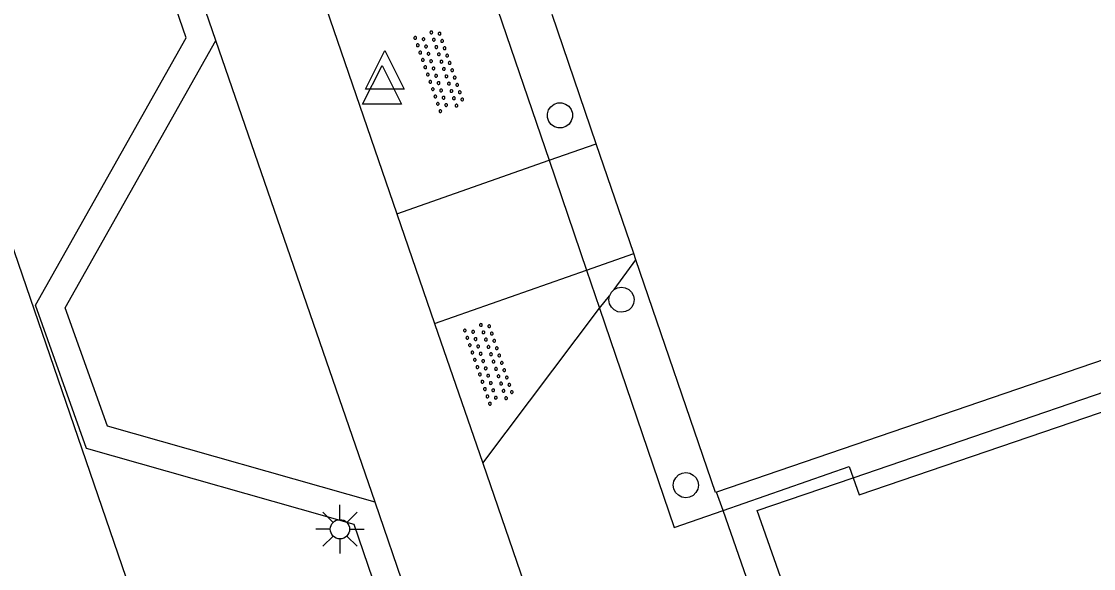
# Model space of a CAD drawing. Extents: x 132994 to 136000, y 393499 to 395512.
# Drawn here: x 134346.94 to 134374.65, y 394877.42 to 394891.56 of the extents above; entities that cross this region are included whole.
import ezdxf

# ---------------------------------------------------------------- set-up
doc = ezdxf.new("R2010")
doc.units = 0
for name, color, linetype in [('bs-afsc-ballenvanger', 7, 'Continuous'), ('gg-afsc-hekwerk', 7, 'Continuous'), ('gg-bbg-onder overbouw', 7, 'Continuous'), ('gg-bbg-pand overbouw', 7, 'Continuous'), ('gg-bbg-pilaar onder overbouw', 7, 'Continuous'), ('gg-knt-verharding', 7, 'Continuous'), ('gg-knt-verharding nz', 7, 'Continuous'), ('gt-grn-groengrens', 7, 'Continuous'), ('gt-symb-lichtmast', 7, 'Continuous'), ('gt-symb-overige verharding', 7, 'Continuous'), ('gt-symb-waterafsluiter', 7, 'Continuous')]:
    doc.layers.add(name, color=color, linetype=linetype)

# ---------------------------------------------------------------- blocks, each defined once
blk = doc.blocks.new('gt0-WAFSL')
at = {"layer": 'gt-symb-waterafsluiter'}
for p, q in [((-0.5, -0.333), (0, 0.667)), ((0, 0.667), (0.5, -0.333)), ((0.5, -0.333), (-0.5, -0.333))]:
    blk.add_line(p, q, dxfattribs=at)
blk = doc.blocks.new('gt0-OVH')
at = {"layer": 'gt-symb-overige verharding'}
for points in [[(-0.972, 0.298), (-0.967, 0.308), (-0.965, 0.319), (-0.966, 0.33), (-0.971, 0.34), (-0.978, 0.348), (-0.988, 0.353), (-0.999, 0.355), (-1.01, 0.354), (-1.02, 0.349), (-1.028, 0.342), (-1.033, 0.332), (-1.035, 0.321), (-1.034, 0.31), (-1.029, 0.3), (-1.022, 0.292), (-1.012, 0.287), (-1.001, 0.285), (-0.99, 0.286), (-0.98, 0.291)], [(-0.772, 0.298), (-0.767, 0.308), (-0.765, 0.319), (-0.766, 0.33), (-0.771, 0.34), (-0.778, 0.348), (-0.788, 0.353), (-0.799, 0.355), (-0.81, 0.354), (-0.82, 0.349), (-0.828, 0.342), (-0.833, 0.332), (-0.835, 0.321), (-0.834, 0.31), (-0.829, 0.3), (-0.822, 0.292), (-0.812, 0.287), (-0.801, 0.285), (-0.79, 0.286), (-0.78, 0.291)], [(-0.572, 0.298), (-0.567, 0.308), (-0.565, 0.319), (-0.566, 0.33), (-0.571, 0.34), (-0.578, 0.348), (-0.588, 0.353), (-0.599, 0.355), (-0.61, 0.354), (-0.62, 0.349), (-0.628, 0.342), (-0.633, 0.332), (-0.635, 0.321), (-0.634, 0.31), (-0.629, 0.3), (-0.622, 0.292), (-0.612, 0.287), (-0.601, 0.285), (-0.59, 0.286), (-0.58, 0.291)], [(-0.372, 0.298), (-0.367, 0.308), (-0.365, 0.319), (-0.366, 0.33), (-0.371, 0.34), (-0.378, 0.348), (-0.388, 0.353), (-0.399, 0.355), (-0.41, 0.354), (-0.42, 0.349), (-0.428, 0.342), (-0.433, 0.332), (-0.435, 0.321), (-0.434, 0.31), (-0.429, 0.3), (-0.422, 0.292), (-0.412, 0.287), (-0.401, 0.285), (-0.39, 0.286), (-0.38, 0.291)], [(-0.172, 0.298), (-0.167, 0.308), (-0.165, 0.319), (-0.166, 0.33), (-0.171, 0.34), (-0.178, 0.348), (-0.188, 0.353), (-0.199, 0.355), (-0.21, 0.354), (-0.22, 0.349), (-0.228, 0.342), (-0.233, 0.332), (-0.235, 0.321), (-0.234, 0.31), (-0.229, 0.3), (-0.222, 0.292), (-0.212, 0.287), (-0.201, 0.285), (-0.19, 0.286), (-0.18, 0.291)], [(0.028, 0.298), (0.033, 0.308), (0.035, 0.319), (0.034, 0.33), (0.029, 0.34), (0.022, 0.348), (0.012, 0.353), (0.001, 0.355), (-0.01, 0.354), (-0.02, 0.349), (-0.028, 0.342), (-0.033, 0.332), (-0.035, 0.321), (-0.034, 0.31), (-0.029, 0.3), (-0.022, 0.292), (-0.012, 0.287), (-0.001, 0.285), (0.01, 0.286), (0.02, 0.291)], [(0.228, 0.298), (0.233, 0.308), (0.235, 0.319), (0.234, 0.33), (0.229, 0.34), (0.222, 0.348), (0.212, 0.353), (0.201, 0.355), (0.19, 0.354), (0.18, 0.349), (0.172, 0.342), (0.167, 0.332), (0.165, 0.321), (0.166, 0.31), (0.171, 0.3), (0.178, 0.292), (0.188, 0.287), (0.199, 0.285), (0.21, 0.286), (0.22, 0.291)], [(0.428, 0.298), (0.433, 0.308), (0.435, 0.319), (0.434, 0.33), (0.429, 0.34), (0.422, 0.348), (0.412, 0.353), (0.401, 0.355), (0.39, 0.354), (0.38, 0.349), (0.372, 0.342), (0.367, 0.332), (0.365, 0.321), (0.366, 0.31), (0.371, 0.3), (0.378, 0.292), (0.388, 0.287), (0.399, 0.285), (0.41, 0.286), (0.42, 0.291)], [(0.628, 0.298), (0.633, 0.308), (0.635, 0.319), (0.634, 0.33), (0.629, 0.34), (0.622, 0.348), (0.612, 0.353), (0.601, 0.355), (0.59, 0.354), (0.58, 0.349), (0.572, 0.342), (0.567, 0.332), (0.565, 0.321), (0.566, 0.31), (0.571, 0.3), (0.578, 0.292), (0.588, 0.287), (0.599, 0.285), (0.61, 0.286), (0.62, 0.291)], [(0.828, 0.298), (0.833, 0.308), (0.835, 0.319), (0.834, 0.33), (0.829, 0.34), (0.822, 0.348), (0.812, 0.353), (0.801, 0.355), (0.79, 0.354), (0.78, 0.349), (0.772, 0.342), (0.767, 0.332), (0.765, 0.321), (0.766, 0.31), (0.771, 0.3), (0.778, 0.292), (0.788, 0.287), (0.799, 0.285), (0.81, 0.286), (0.82, 0.291)], [(1.028, 0.298), (1.033, 0.308), (1.035, 0.319), (1.034, 0.33), (1.029, 0.34), (1.022, 0.348), (1.012, 0.353), (1.001, 0.355), (0.99, 0.354), (0.98, 0.349), (0.972, 0.342), (0.967, 0.332), (0.965, 0.321), (0.966, 0.31), (0.971, 0.3), (0.978, 0.292), (0.988, 0.287), (0.999, 0.285), (1.01, 0.286), (1.02, 0.291)], [(-0.872, 0.106), (-0.867, 0.116), (-0.865, 0.126), (-0.866, 0.137), (-0.871, 0.147), (-0.878, 0.156), (-0.888, 0.161), (-0.899, 0.163), (-0.91, 0.162), (-0.92, 0.157), (-0.928, 0.15), (-0.933, 0.14), (-0.935, 0.129), (-0.934, 0.118), (-0.929, 0.108), (-0.922, 0.1), (-0.912, 0.095), (-0.901, 0.092), (-0.89, 0.094), (-0.88, 0.098)], [(-0.672, 0.106), (-0.667, 0.116), (-0.665, 0.126), (-0.666, 0.137), (-0.671, 0.147), (-0.678, 0.156), (-0.688, 0.161), (-0.699, 0.163), (-0.71, 0.162), (-0.72, 0.157), (-0.728, 0.15), (-0.733, 0.14), (-0.735, 0.129), (-0.734, 0.118), (-0.729, 0.108), (-0.722, 0.1), (-0.712, 0.095), (-0.701, 0.092), (-0.69, 0.094), (-0.68, 0.098)], [(-0.472, 0.106), (-0.467, 0.116), (-0.465, 0.126), (-0.466, 0.137), (-0.471, 0.147), (-0.478, 0.156), (-0.488, 0.161), (-0.499, 0.163), (-0.51, 0.162), (-0.52, 0.157), (-0.528, 0.15), (-0.533, 0.14), (-0.535, 0.129), (-0.534, 0.118), (-0.529, 0.108), (-0.522, 0.1), (-0.512, 0.095), (-0.501, 0.092), (-0.49, 0.094), (-0.48, 0.098)], [(-0.272, 0.106), (-0.267, 0.116), (-0.265, 0.126), (-0.266, 0.137), (-0.271, 0.147), (-0.278, 0.156), (-0.288, 0.161), (-0.299, 0.163), (-0.31, 0.162), (-0.32, 0.157), (-0.328, 0.15), (-0.333, 0.14), (-0.335, 0.129), (-0.334, 0.118), (-0.329, 0.108), (-0.322, 0.1), (-0.312, 0.095), (-0.301, 0.092), (-0.29, 0.094), (-0.28, 0.098)], [(-0.072, 0.106), (-0.067, 0.116), (-0.065, 0.126), (-0.066, 0.137), (-0.071, 0.147), (-0.078, 0.156), (-0.088, 0.161), (-0.099, 0.163), (-0.11, 0.162), (-0.12, 0.157), (-0.128, 0.15), (-0.133, 0.14), (-0.135, 0.129), (-0.134, 0.118), (-0.129, 0.108), (-0.122, 0.1), (-0.112, 0.095), (-0.101, 0.092), (-0.09, 0.094), (-0.08, 0.098)], [(0.128, 0.106), (0.133, 0.116), (0.135, 0.126), (0.134, 0.137), (0.129, 0.147), (0.122, 0.156), (0.112, 0.161), (0.101, 0.163), (0.09, 0.162), (0.08, 0.157), (0.072, 0.15), (0.067, 0.14), (0.065, 0.129), (0.066, 0.118), (0.071, 0.108), (0.078, 0.1), (0.088, 0.095), (0.099, 0.092), (0.11, 0.094), (0.12, 0.098)], [(0.328, 0.106), (0.333, 0.116), (0.335, 0.126), (0.334, 0.137), (0.329, 0.147), (0.322, 0.156), (0.312, 0.161), (0.301, 0.163), (0.29, 0.162), (0.28, 0.157), (0.272, 0.15), (0.267, 0.14), (0.265, 0.129), (0.266, 0.118), (0.271, 0.108), (0.278, 0.1), (0.288, 0.095), (0.299, 0.092), (0.31, 0.094), (0.32, 0.098)], [(0.528, 0.106), (0.533, 0.116), (0.535, 0.126), (0.534, 0.137), (0.529, 0.147), (0.522, 0.156), (0.512, 0.161), (0.501, 0.163), (0.49, 0.162), (0.48, 0.157), (0.472, 0.15), (0.467, 0.14), (0.465, 0.129), (0.466, 0.118), (0.471, 0.108), (0.478, 0.1), (0.488, 0.095), (0.499, 0.092), (0.51, 0.094), (0.52, 0.098)], [(0.728, 0.106), (0.733, 0.116), (0.735, 0.126), (0.734, 0.137), (0.729, 0.147), (0.722, 0.156), (0.712, 0.161), (0.701, 0.163), (0.69, 0.162), (0.68, 0.157), (0.672, 0.15), (0.667, 0.14), (0.665, 0.129), (0.666, 0.118), (0.671, 0.108), (0.678, 0.1), (0.688, 0.095), (0.699, 0.092), (0.71, 0.094), (0.72, 0.098)], [(0.928, 0.106), (0.933, 0.116), (0.935, 0.126), (0.934, 0.137), (0.929, 0.147), (0.922, 0.156), (0.912, 0.161), (0.901, 0.163), (0.89, 0.162), (0.88, 0.157), (0.872, 0.15), (0.867, 0.14), (0.865, 0.129), (0.866, 0.118), (0.871, 0.108), (0.878, 0.1), (0.888, 0.095), (0.899, 0.092), (0.91, 0.094), (0.92, 0.098)], [(-0.972, -0.142), (-0.967, -0.132), (-0.965, -0.121), (-0.966, -0.11), (-0.971, -0.1), (-0.978, -0.092), (-0.988, -0.087), (-0.999, -0.085), (-1.01, -0.086), (-1.02, -0.091), (-1.028, -0.098), (-1.033, -0.108), (-1.035, -0.119), (-1.034, -0.13), (-1.029, -0.14), (-1.022, -0.148), (-1.012, -0.153), (-1.001, -0.155), (-0.99, -0.154), (-0.98, -0.149)], [(-0.872, -0.334), (-0.867, -0.324), (-0.865, -0.314), (-0.866, -0.303), (-0.871, -0.293), (-0.878, -0.284), (-0.888, -0.279), (-0.899, -0.277), (-0.91, -0.278), (-0.92, -0.283), (-0.928, -0.29), (-0.933, -0.3), (-0.935, -0.311), (-0.934, -0.322), (-0.929, -0.332), (-0.922, -0.34), (-0.912, -0.345), (-0.901, -0.348), (-0.89, -0.346), (-0.88, -0.342)], [(-0.772, -0.142), (-0.767, -0.132), (-0.765, -0.121), (-0.766, -0.11), (-0.771, -0.1), (-0.778, -0.092), (-0.788, -0.087), (-0.799, -0.085), (-0.81, -0.086), (-0.82, -0.091), (-0.828, -0.098), (-0.833, -0.108), (-0.835, -0.119), (-0.834, -0.13), (-0.829, -0.14), (-0.822, -0.148), (-0.812, -0.153), (-0.801, -0.155), (-0.79, -0.154), (-0.78, -0.149)], [(-0.672, -0.334), (-0.667, -0.324), (-0.665, -0.314), (-0.666, -0.303), (-0.671, -0.293), (-0.678, -0.284), (-0.688, -0.279), (-0.699, -0.277), (-0.71, -0.278), (-0.72, -0.283), (-0.728, -0.29), (-0.733, -0.3), (-0.735, -0.311), (-0.734, -0.322), (-0.729, -0.332), (-0.722, -0.34), (-0.712, -0.345), (-0.701, -0.348), (-0.69, -0.346), (-0.68, -0.342)], [(-0.572, -0.142), (-0.567, -0.132), (-0.565, -0.121), (-0.566, -0.11), (-0.571, -0.1), (-0.578, -0.092), (-0.588, -0.087), (-0.599, -0.085), (-0.61, -0.086), (-0.62, -0.091), (-0.628, -0.098), (-0.633, -0.108), (-0.635, -0.119), (-0.634, -0.13), (-0.629, -0.14), (-0.622, -0.148), (-0.612, -0.153), (-0.601, -0.155), (-0.59, -0.154), (-0.58, -0.149)], [(-0.472, -0.334), (-0.467, -0.324), (-0.465, -0.314), (-0.466, -0.303), (-0.471, -0.293), (-0.478, -0.284), (-0.488, -0.279), (-0.499, -0.277), (-0.51, -0.278), (-0.52, -0.283), (-0.528, -0.29), (-0.533, -0.3), (-0.535, -0.311), (-0.534, -0.322), (-0.529, -0.332), (-0.522, -0.34), (-0.512, -0.345), (-0.501, -0.348), (-0.49, -0.346), (-0.48, -0.342)], [(-0.372, -0.142), (-0.367, -0.132), (-0.365, -0.121), (-0.366, -0.11), (-0.371, -0.1), (-0.378, -0.092), (-0.388, -0.087), (-0.399, -0.085), (-0.41, -0.086), (-0.42, -0.091), (-0.428, -0.098), (-0.433, -0.108), (-0.435, -0.119), (-0.434, -0.13), (-0.429, -0.14), (-0.422, -0.148), (-0.412, -0.153), (-0.401, -0.155), (-0.39, -0.154), (-0.38, -0.149)], [(-0.272, -0.334), (-0.267, -0.324), (-0.265, -0.314), (-0.266, -0.303), (-0.271, -0.293), (-0.278, -0.284), (-0.288, -0.279), (-0.299, -0.277), (-0.31, -0.278), (-0.32, -0.283), (-0.328, -0.29), (-0.333, -0.3), (-0.335, -0.311), (-0.334, -0.322), (-0.329, -0.332), (-0.322, -0.34), (-0.312, -0.345), (-0.301, -0.348), (-0.29, -0.346), (-0.28, -0.342)], [(-0.172, -0.142), (-0.167, -0.132), (-0.165, -0.121), (-0.166, -0.11), (-0.171, -0.1), (-0.178, -0.092), (-0.188, -0.087), (-0.199, -0.085), (-0.21, -0.086), (-0.22, -0.091), (-0.228, -0.098), (-0.233, -0.108), (-0.235, -0.119), (-0.234, -0.13), (-0.229, -0.14), (-0.222, -0.148), (-0.212, -0.153), (-0.201, -0.155), (-0.19, -0.154), (-0.18, -0.149)], [(-0.072, -0.334), (-0.067, -0.324), (-0.065, -0.314), (-0.066, -0.303), (-0.071, -0.293), (-0.078, -0.284), (-0.088, -0.279), (-0.099, -0.277), (-0.11, -0.278), (-0.12, -0.283), (-0.128, -0.29), (-0.133, -0.3), (-0.135, -0.311), (-0.134, -0.322), (-0.129, -0.332), (-0.122, -0.34), (-0.112, -0.345), (-0.101, -0.348), (-0.09, -0.346), (-0.08, -0.342)], [(0.028, -0.142), (0.033, -0.132), (0.035, -0.121), (0.034, -0.11), (0.029, -0.1), (0.022, -0.092), (0.012, -0.087), (0.001, -0.085), (-0.01, -0.086), (-0.02, -0.091), (-0.028, -0.098), (-0.033, -0.108), (-0.035, -0.119), (-0.034, -0.13), (-0.029, -0.14), (-0.022, -0.148), (-0.012, -0.153), (-0.001, -0.155), (0.01, -0.154), (0.02, -0.149)], [(0.128, -0.334), (0.133, -0.324), (0.135, -0.314), (0.134, -0.303), (0.129, -0.293), (0.122, -0.284), (0.112, -0.279), (0.101, -0.277), (0.09, -0.278), (0.08, -0.283), (0.072, -0.29), (0.067, -0.3), (0.065, -0.311), (0.066, -0.322), (0.071, -0.332), (0.078, -0.34), (0.088, -0.345), (0.099, -0.348), (0.11, -0.346), (0.12, -0.342)], [(0.228, -0.142), (0.233, -0.132), (0.235, -0.121), (0.234, -0.11), (0.229, -0.1), (0.222, -0.092), (0.212, -0.087), (0.201, -0.085), (0.19, -0.086), (0.18, -0.091), (0.172, -0.098), (0.167, -0.108), (0.165, -0.119), (0.166, -0.13), (0.171, -0.14), (0.178, -0.148), (0.188, -0.153), (0.199, -0.155), (0.21, -0.154), (0.22, -0.149)], [(0.328, -0.334), (0.333, -0.324), (0.335, -0.314), (0.334, -0.303), (0.329, -0.293), (0.322, -0.284), (0.312, -0.279), (0.301, -0.277), (0.29, -0.278), (0.28, -0.283), (0.272, -0.29), (0.267, -0.3), (0.265, -0.311), (0.266, -0.322), (0.271, -0.332), (0.278, -0.34), (0.288, -0.345), (0.299, -0.348), (0.31, -0.346), (0.32, -0.342)], [(0.428, -0.142), (0.433, -0.132), (0.435, -0.121), (0.434, -0.11), (0.429, -0.1), (0.422, -0.092), (0.412, -0.087), (0.401, -0.085), (0.39, -0.086), (0.38, -0.091), (0.372, -0.098), (0.367, -0.108), (0.365, -0.119), (0.366, -0.13), (0.371, -0.14), (0.378, -0.148), (0.388, -0.153), (0.399, -0.155), (0.41, -0.154), (0.42, -0.149)], [(0.528, -0.334), (0.533, -0.324), (0.535, -0.314), (0.534, -0.303), (0.529, -0.293), (0.522, -0.284), (0.512, -0.279), (0.501, -0.277), (0.49, -0.278), (0.48, -0.283), (0.472, -0.29), (0.467, -0.3), (0.465, -0.311), (0.466, -0.322), (0.471, -0.332), (0.478, -0.34), (0.488, -0.345), (0.499, -0.348), (0.51, -0.346), (0.52, -0.342)], [(0.628, -0.142), (0.633, -0.132), (0.635, -0.121), (0.634, -0.11), (0.629, -0.1), (0.622, -0.092), (0.612, -0.087), (0.601, -0.085), (0.59, -0.086), (0.58, -0.091), (0.572, -0.098), (0.567, -0.108), (0.565, -0.119), (0.566, -0.13), (0.571, -0.14), (0.578, -0.148), (0.588, -0.153), (0.599, -0.155), (0.61, -0.154), (0.62, -0.149)], [(0.728, -0.334), (0.733, -0.324), (0.735, -0.314), (0.734, -0.303), (0.729, -0.293), (0.722, -0.284), (0.712, -0.279), (0.701, -0.277), (0.69, -0.278), (0.68, -0.283), (0.672, -0.29), (0.667, -0.3), (0.665, -0.311), (0.666, -0.322), (0.671, -0.332), (0.678, -0.34), (0.688, -0.345), (0.699, -0.348), (0.71, -0.346), (0.72, -0.342)], [(0.828, -0.142), (0.833, -0.132), (0.835, -0.121), (0.834, -0.11), (0.829, -0.1), (0.822, -0.092), (0.812, -0.087), (0.801, -0.085), (0.79, -0.086), (0.78, -0.091), (0.772, -0.098), (0.767, -0.108), (0.765, -0.119), (0.766, -0.13), (0.771, -0.14), (0.778, -0.148), (0.788, -0.153), (0.799, -0.155), (0.81, -0.154), (0.82, -0.149)], [(0.928, -0.334), (0.933, -0.324), (0.935, -0.314), (0.934, -0.303), (0.929, -0.293), (0.922, -0.284), (0.912, -0.279), (0.901, -0.277), (0.89, -0.278), (0.88, -0.283), (0.872, -0.29), (0.867, -0.3), (0.865, -0.311), (0.866, -0.322), (0.871, -0.332), (0.878, -0.34), (0.888, -0.345), (0.899, -0.348), (0.91, -0.346), (0.92, -0.342)], [(1.028, -0.142), (1.033, -0.132), (1.035, -0.121), (1.034, -0.11), (1.029, -0.1), (1.022, -0.092), (1.012, -0.087), (1.001, -0.085), (0.99, -0.086), (0.98, -0.091), (0.972, -0.098), (0.967, -0.108), (0.965, -0.119), (0.966, -0.13), (0.971, -0.14), (0.978, -0.148), (0.988, -0.153), (0.999, -0.155), (1.01, -0.154), (1.02, -0.149)]]:
    blk.add_lwpolyline(points, close=True, dxfattribs=at)
blk = doc.blocks.new('gt0-LMAST')
at = {"layer": 'gt-symb-lichtmast'}
for p, q in [((-0.005, 0.246), (-0.005, 0.621)), ((-0.182, 0.173), (-0.447, 0.438)), ((0.172, 0.173), (0.437, 0.438)), ((-0.255, -0.004), (-0.63, -0.004)), ((-0.182, -0.181), (-0.447, -0.446)), ((-0.005, -0.254), (-0.005, -0.629)), ((0.437, -0.446), (0.172, -0.181)), ((0.245, -0.004), (0.62, -0.004))]:
    blk.add_line(p, q, dxfattribs=at)
blk.add_circle((-0.005, -0.004), 0.25, dxfattribs=at)

msp = doc.modelspace()

# ---------------------------------------------------------------- linework, layer by layer
at = {"layer": 'bs-afsc-ballenvanger'}
msp.add_lwpolyline([(134274.572, 394936.063), (134331.794, 394929.199), (134357.47, 394854.367)], dxfattribs=at)
at = {"layer": 'gg-afsc-hekwerk'}
msp.add_lwpolyline([(134274.572, 394936.063), (134331.794, 394929.199), (134357.47, 394854.367)], dxfattribs=at)
at = {"layer": 'gg-bbg-onder overbouw'}
for p, q in [((134456.675, 394910.772), (134364.909, 394879.399)), ((134361.797, 394888.398), (134360.657, 394891.732)), ((134362.766, 394885.563), (134361.797, 394888.398)), ((134362.822, 394885.4), (134362.766, 394885.563))]:
    msp.add_line(p, q, dxfattribs=at)
msp.add_lwpolyline([(134364.909, 394879.399), (134364.877, 394879.388), (134362.822, 394885.4)], dxfattribs=at)
at = {"layer": 'gg-bbg-pand overbouw'}
for p, q in [((134359.051, 394892.447), (134360.578, 394887.969)), ((134360.578, 394887.969), (134361.545, 394885.134)), ((134361.545, 394885.134), (134361.881, 394884.149))]:
    msp.add_line(p, q, dxfattribs=at)
for points in [[(134368.437, 394879.768), (134368.595, 394879.323), (134457.101, 394909.52)], [(134361.881, 394884.149), (134363.813, 394878.483), (134365.076, 394878.923)], [(134365.076, 394878.923), (134368.335, 394880.058), (134368.437, 394879.768)]]:
    msp.add_lwpolyline(points, dxfattribs=at)
at = {"layer": 'gg-bbg-pilaar onder overbouw'}
for points in [[(134361.181, 394889.188), (134361.183, 394889.086), (134361.154, 394888.989), (134361.096, 394888.905), (134361.015, 394888.844), (134360.919, 394888.81), (134360.817, 394888.808), (134360.72, 394888.837), (134360.636, 394888.895), (134360.575, 394888.976), (134360.541, 394889.072), (134360.539, 394889.174), (134360.568, 394889.271), (134360.626, 394889.355), (134360.707, 394889.416), (134360.803, 394889.45), (134360.905, 394889.452), (134361.002, 394889.423), (134361.086, 394889.365), (134361.147, 394889.284), (134361.181, 394889.188)], [(134362.259, 394884.629), (134362.349, 394884.676), (134362.449, 394884.693), (134362.55, 394884.678), (134362.641, 394884.632), (134362.713, 394884.561), (134362.76, 394884.471), (134362.777, 394884.371), (134362.762, 394884.27), (134362.716, 394884.179), (134362.645, 394884.107), (134362.555, 394884.06), (134362.455, 394884.043), (134362.354, 394884.058), (134362.263, 394884.104), (134362.191, 394884.175), (134362.144, 394884.265), (134362.127, 394884.365), (134362.142, 394884.466)], [(134362.259, 394884.629), (134362.188, 394884.557), (134362.142, 394884.466)], [(134363.806, 394879.679), (134363.853, 394879.769), (134363.925, 394879.841), (134364.016, 394879.886), (134364.117, 394879.901), (134364.217, 394879.884), (134364.307, 394879.837), (134364.379, 394879.765), (134364.424, 394879.674), (134364.439, 394879.573), (134364.422, 394879.473), (134364.375, 394879.383), (134364.303, 394879.311), (134364.212, 394879.266), (134364.111, 394879.251), (134364.011, 394879.268), (134363.921, 394879.315), (134363.849, 394879.387), (134363.804, 394879.478), (134363.789, 394879.579), (134363.806, 394879.679)]]:
    msp.add_lwpolyline(points, dxfattribs=at)
at = {"layer": 'gg-knt-verharding'}
for p, q in [((134353.828, 394894.771), (134356.645, 394886.587)), ((134356.082, 394879.133), (134351.966, 394891.066)), ((134360.578, 394887.969), (134361.797, 394888.398)), ((134356.645, 394886.587), (134360.578, 394887.969)), ((134361.545, 394885.134), (134362.766, 394885.563)), ((134362.259, 394884.629), (134362.822, 394885.4)), ((134357.619, 394883.755), (134361.545, 394885.134)), ((134361.881, 394884.149), (134362.142, 394884.466)), ((134358.863, 394880.141), (134361.881, 394884.149)), ((134357.619, 394883.755), (134358.863, 394880.141)), ((134360.36, 394866.73), (134356.082, 394879.133)), ((134368.696, 394868.579), (134365.076, 394878.923))]:
    msp.add_line(p, q, dxfattribs=at)
for points in [[(134351.966, 394891.066), (134342.052, 394919.81), (134338.4, 394928.889)], [(134356.082, 394879.133), (134349.164, 394881.098), (134348.068, 394884.159), (134351.966, 394891.066)], [(134358.863, 394880.141), (134363.324, 394867.18), (134363.728, 394866.504)], [(134369.478, 394868.905), (134365.954, 394878.918), (134368.437, 394879.768)]]:
    msp.add_lwpolyline(points, dxfattribs=at)
at = {"layer": 'gg-knt-verharding nz'}
for p, q in [((134368.437, 394879.768), (134456.914, 394910.069)), ((134356.645, 394886.587), (134357.619, 394883.755)), ((134365.076, 394878.923), (134364.909, 394879.399))]:
    msp.add_line(p, q, dxfattribs=at)
at = {"layer": 'gt-grn-groengrens'}
msp.add_line((134359.692, 394866.518), (134355.539, 394878.559), dxfattribs=at)
for points in [[(134351.202, 394891.136), (134341.396, 394919.565), (134337.601, 394929)], [(134355.539, 394878.559), (134348.626, 394880.523), (134347.301, 394884.224), (134351.202, 394891.136)]]:
    msp.add_lwpolyline(points, dxfattribs=at)

# ---------------------------------------------------------------- block references
at = {"layer": 'gt-symb-lichtmast'}
msp.add_blockref('gt0-LMAST', (134355.179, 394878.443), dxfattribs=at)
at = {"layer": 'gt-symb-overige verharding'}
for p, rotation in [((134357.747, 394890.289), 108.96025108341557), ((134359.029, 394882.73), 108.96025108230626)]:
    msp.add_blockref('gt0-OVH', p, dxfattribs=dict(at, rotation=rotation))
at = {"layer": 'gt-symb-waterafsluiter'}
for p in [(134356.335, 394890.141), (134356.261, 394889.754)]:
    msp.add_blockref('gt0-WAFSL', p, dxfattribs=at)

doc.saveas('drawing.dxf')
